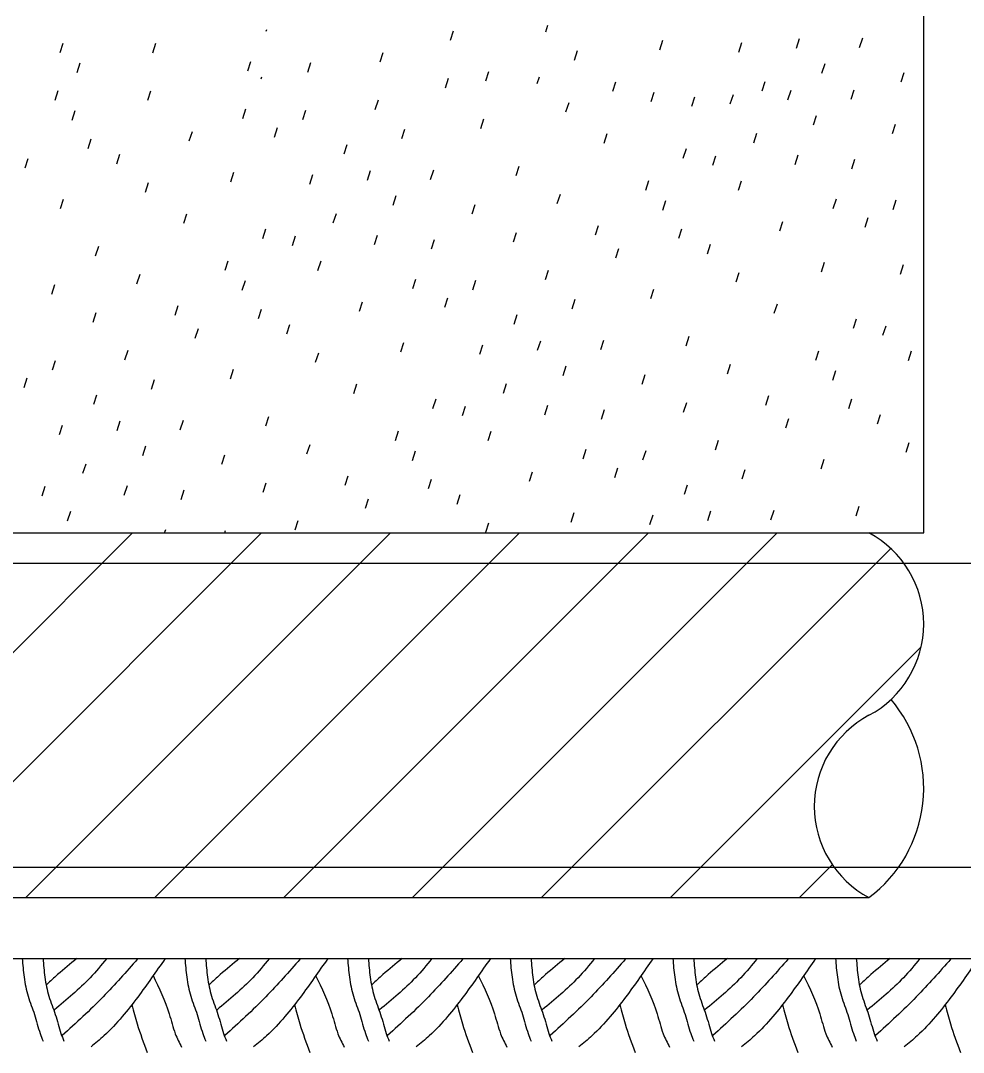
# Model space of a CAD drawing. Extents: x 2133490 to 2172050, y 2138301 to 2145980.
# Drawn here: x 2145170.8 to 2145248, y 2138653.4 to 2138737.9 of the extents above; entities that cross this region are included whole.
import ezdxf

# ---------------------------------------------------------------- set-up
doc = ezdxf.new("R2010")
doc.units = 0
for name, color, linetype in [('Drainage_PR', 7, 'Continuous'), ('Utilities_PR_Underground Water', 7, 'Continuous'), ('XSC_Exist Ground', 7, 'Continuous'), ('XSC_Subbase1', 7, 'Continuous'), ('XSC_Subbase2', 7, 'Continuous')]:
    doc.layers.add(name, color=color, linetype=linetype)

msp = doc.modelspace()

# ---------------------------------------------------------------- linework, layer by layer
at = {"layer": 'Drainage_PR'}
for p, q in [((2145074.999, 2138695.942), (2145240.268, 2138695.942)), ((2145150.094, 2138666.074), (2145179.962, 2138695.942)), ((2145160.653, 2138666.074), (2145190.521, 2138695.942)), ((2145171.211, 2138666.074), (2145201.079, 2138695.942)), ((2145181.774, 2138666.074), (2145211.642, 2138695.942)), ((2145192.335, 2138666.074), (2145222.203, 2138695.942)), ((2145202.893, 2138666.074), (2145232.761, 2138695.942)), ((2145213.454, 2138666.074), (2145242.05, 2138694.67)), ((2145224.013, 2138666.074), (2145244.539, 2138686.601)), ((2145234.571, 2138666.074), (2145237.264, 2138668.767)), ((2145074.999, 2138666.074), (2145240.268, 2138666.074))]:
    msp.add_line(p, q, dxfattribs=at)
for centre, radius, start, end in [((2145236.287, 2138688.474), 8.463, 298.07249, 61.92751), ((2145233.549, 2138675.033), 11.201, 306.8699, 40.44149), ((2145244.252, 2138673.54), 8.463, 118.07249, 241.92751)]:
    msp.add_arc(centre, radius, start, end, dxfattribs=at)
at = {"layer": 'Utilities_PR_Underground Water'}
for p, q in [((2145037.664, 2138693.453), (2145277.603, 2138693.453)), ((2145037.664, 2138668.563), (2145277.603, 2138668.563))]:
    msp.add_line(p, q, dxfattribs=at)
at = {"layer": 'XSC_Exist Ground'}
msp.add_line((2145012.774, 2138661.096), (2145302.493, 2138661.096), dxfattribs=at)
msp.add_line((2145012.774, 2138661.096), (2145302.493, 2138661.096), dxfattribs=at)
msp.add_lwpolyline([(2145012.774, 2138661.096), (2145302.493, 2138661.096)], dxfattribs=at)
for points in [[(2145170.925, 2138661.096), (2145171.074, 2138659.558), (2145171.403, 2138658.005), (2145171.925, 2138656.496), (2145172.388, 2138654.958), (2145172.627, 2138654.316)], [(2145172.627, 2138661.096), (2145172.776, 2138659.558), (2145173.105, 2138658.005), (2145173.628, 2138656.496), (2145174.091, 2138654.958), (2145174.33, 2138654.316)], [(2145175.39, 2138661.096), (2145173.822, 2138659.767), (2145172.941, 2138658.975)], [(2145177.839, 2138661.081), (2145176.48, 2138659.513), (2145173.553, 2138656.885)], [(2145180.363, 2138661.051), (2145177.54, 2138657.945), (2145174.195, 2138654.779)], [(2145182.618, 2138661.081), (2145180.378, 2138657.93), (2145179.108, 2138656.332), (2145177.615, 2138654.764), (2145176.555, 2138653.853)], [(2145184.246, 2138661.096), (2145184.395, 2138659.558), (2145184.724, 2138658.005), (2145185.246, 2138656.496), (2145185.709, 2138654.958), (2145185.948, 2138654.316)], [(2145185.948, 2138661.096), (2145186.098, 2138659.558), (2145186.426, 2138658.005), (2145186.949, 2138656.496), (2145187.412, 2138654.958), (2145187.651, 2138654.316)], [(2145188.711, 2138661.096), (2145187.143, 2138659.767), (2145186.262, 2138658.975)], [(2145191.16, 2138661.081), (2145189.801, 2138659.513), (2145186.874, 2138656.885)], [(2145193.684, 2138661.051), (2145190.862, 2138657.945), (2145187.516, 2138654.779)], [(2145195.939, 2138661.081), (2145193.699, 2138657.93), (2145192.43, 2138656.332), (2145190.936, 2138654.764), (2145189.876, 2138653.853)], [(2145197.567, 2138661.096), (2145197.716, 2138659.558), (2145198.045, 2138658.005), (2145198.567, 2138656.496), (2145199.03, 2138654.958), (2145199.269, 2138654.316)], [(2145199.269, 2138661.096), (2145199.419, 2138659.558), (2145199.747, 2138658.005), (2145200.27, 2138656.496), (2145200.733, 2138654.958), (2145200.972, 2138654.316)], [(2145202.032, 2138661.096), (2145200.464, 2138659.767), (2145199.583, 2138658.975)], [(2145204.481, 2138661.081), (2145203.122, 2138659.513), (2145200.195, 2138656.885)], [(2145207.005, 2138661.051), (2145204.183, 2138657.945), (2145200.837, 2138654.779)], [(2145209.26, 2138661.081), (2145207.02, 2138657.93), (2145205.751, 2138656.332), (2145204.257, 2138654.764), (2145203.197, 2138653.853)], [(2145210.888, 2138661.096), (2145211.037, 2138659.558), (2145211.366, 2138658.005), (2145211.889, 2138656.496), (2145212.352, 2138654.958), (2145212.59, 2138654.316)], [(2145212.59, 2138661.096), (2145212.74, 2138659.558), (2145213.068, 2138658.005), (2145213.591, 2138656.496), (2145214.054, 2138654.958), (2145214.293, 2138654.316)], [(2145215.353, 2138661.096), (2145213.785, 2138659.767), (2145212.904, 2138658.975)], [(2145217.802, 2138661.081), (2145216.443, 2138659.513), (2145213.516, 2138656.885)], [(2145220.326, 2138661.051), (2145217.504, 2138657.945), (2145214.159, 2138654.779)], [(2145222.581, 2138661.081), (2145220.341, 2138657.93), (2145219.072, 2138656.332), (2145217.578, 2138654.764), (2145216.518, 2138653.853)], [(2145224.209, 2138661.096), (2145224.358, 2138659.558), (2145224.687, 2138658.005), (2145225.21, 2138656.496), (2145225.673, 2138654.958), (2145225.912, 2138654.316)], [(2145225.912, 2138661.096), (2145226.061, 2138659.558), (2145226.389, 2138658.005), (2145226.912, 2138656.496), (2145227.375, 2138654.958), (2145227.614, 2138654.316)], [(2145228.674, 2138661.096), (2145227.106, 2138659.767), (2145226.225, 2138658.975)], [(2145231.124, 2138661.081), (2145229.765, 2138659.513), (2145226.838, 2138656.885)], [(2145233.647, 2138661.051), (2145230.825, 2138657.945), (2145227.48, 2138654.779)], [(2145235.902, 2138661.081), (2145233.662, 2138657.93), (2145232.393, 2138656.332), (2145230.9, 2138654.764), (2145229.839, 2138653.853)], [(2145237.53, 2138661.096), (2145237.68, 2138659.558), (2145238.008, 2138658.005), (2145238.531, 2138656.496), (2145238.994, 2138654.958), (2145239.233, 2138654.316)], [(2145239.233, 2138661.096), (2145239.382, 2138659.558), (2145239.711, 2138658.005), (2145240.233, 2138656.496), (2145240.696, 2138654.958), (2145240.935, 2138654.316)], [(2145241.996, 2138661.096), (2145240.427, 2138659.767), (2145239.546, 2138658.975)], [(2145244.445, 2138661.081), (2145243.086, 2138659.513), (2145240.159, 2138656.885)], [(2145246.969, 2138661.051), (2145244.146, 2138657.945), (2145240.801, 2138654.779)], [(2145249.224, 2138661.081), (2145246.983, 2138657.93), (2145245.714, 2138656.332), (2145244.221, 2138654.764), (2145243.16, 2138653.853)], [(2145181.632, 2138659.692), (2145182.961, 2138656.556), (2145183.454, 2138654.928), (2145183.977, 2138653.823)], [(2145194.953, 2138659.692), (2145196.283, 2138656.556), (2145196.775, 2138654.928), (2145197.298, 2138653.823)], [(2145208.275, 2138659.692), (2145209.604, 2138656.556), (2145210.097, 2138654.928), (2145210.619, 2138653.823)], [(2145221.596, 2138659.692), (2145222.925, 2138656.556), (2145223.418, 2138654.928), (2145223.94, 2138653.823)], [(2145234.917, 2138659.692), (2145236.246, 2138656.556), (2145236.739, 2138654.928), (2145237.261, 2138653.823)], [(2145179.9, 2138657.288), (2145180.333, 2138655.735), (2145181.154, 2138653.405)], [(2145193.221, 2138657.288), (2145193.654, 2138655.735), (2145194.476, 2138653.405)], [(2145206.542, 2138657.288), (2145206.975, 2138655.735), (2145207.797, 2138653.405)], [(2145219.863, 2138657.288), (2145220.296, 2138655.735), (2145221.118, 2138653.405)], [(2145233.184, 2138657.288), (2145233.618, 2138655.735), (2145234.439, 2138653.405)], [(2145246.506, 2138657.288), (2145246.939, 2138655.735), (2145247.76, 2138653.405)]]:
    msp.add_spline(points, degree=3, dxfattribs=at)
at = {"layer": 'XSC_Subbase1'}
for p, q in [((2145190.908, 2138737.01), (2145190.96, 2138737.169)), ((2145206.003, 2138736.288), (2145206.252, 2138737.064)), ((2145213.799, 2138736.967), (2145213.973, 2138737.517)), ((2145174.022, 2138735.27), (2145174.274, 2138736.049)), ((2145181.616, 2138735.252), (2145181.865, 2138736.034)), ((2145223.132, 2138735.503), (2145223.381, 2138736.28)), ((2145229.601, 2138735.309), (2145229.858, 2138736.083)), ((2145234.326, 2138735.638), (2145234.582, 2138736.422)), ((2145239.503, 2138735.69), (2145239.761, 2138736.469)), ((2145200.246, 2138734.508), (2145200.495, 2138735.29)), ((2145216.148, 2138734.66), (2145216.402, 2138735.434)), ((2145175.416, 2138733.637), (2145175.67, 2138734.421)), ((2145189.389, 2138733.766), (2145189.646, 2138734.553)), ((2145194.3, 2138733.677), (2145194.552, 2138734.458)), ((2145236.419, 2138733.584), (2145236.675, 2138734.368)), ((2145208.883, 2138732.95), (2145209.132, 2138733.729)), ((2145242.9, 2138732.872), (2145243.152, 2138733.652)), ((2145190.501, 2138733.118), (2145190.553, 2138733.277)), ((2145205.596, 2138732.396), (2145205.845, 2138733.172)), ((2145213.101, 2138732.727), (2145213.275, 2138733.277)), ((2145219.282, 2138732.098), (2145219.531, 2138732.877)), ((2145231.525, 2138732.131), (2145231.779, 2138732.915)), ((2145173.615, 2138731.378), (2145173.867, 2138732.157)), ((2145181.209, 2138731.36), (2145181.458, 2138732.142)), ((2145222.434, 2138731.263), (2145222.683, 2138732.04)), ((2145228.903, 2138731.069), (2145229.16, 2138731.843)), ((2145233.628, 2138731.398), (2145233.884, 2138732.182)), ((2145238.805, 2138731.45), (2145239.063, 2138732.229)), ((2145199.839, 2138730.616), (2145200.088, 2138731.398)), ((2145215.45, 2138730.42), (2145215.704, 2138731.194)), ((2145225.763, 2138730.869), (2145226.017, 2138731.65)), ((2145175.009, 2138729.745), (2145175.263, 2138730.529)), ((2145188.982, 2138729.874), (2145189.239, 2138730.661)), ((2145193.893, 2138729.785), (2145194.145, 2138730.566)), ((2145235.721, 2138729.344), (2145235.977, 2138730.128)), ((2145208.476, 2138729.058), (2145208.725, 2138729.837)), ((2145242.202, 2138728.632), (2145242.454, 2138729.412)), ((2145184.602, 2138728.03), (2145184.858, 2138728.807)), ((2145191.593, 2138728.349), (2145191.837, 2138729.133)), ((2145202.017, 2138728.222), (2145202.266, 2138729.001)), ((2145218.584, 2138727.858), (2145218.833, 2138728.637)), ((2145230.827, 2138727.891), (2145231.081, 2138728.675)), ((2145176.331, 2138727.428), (2145176.577, 2138728.207)), ((2145197.283, 2138726.97), (2145197.532, 2138727.749)), ((2145178.668, 2138726.158), (2145178.917, 2138726.94)), ((2145225.065, 2138726.629), (2145225.319, 2138727.41)), ((2145227.482, 2138726.051), (2145227.734, 2138726.825)), ((2145234.215, 2138726.111), (2145234.466, 2138726.893)), ((2145171.164, 2138725.827), (2145171.412, 2138726.606)), ((2145211.366, 2138725.203), (2145211.615, 2138725.982)), ((2145238.867, 2138725.753), (2145239.116, 2138726.532)), ((2145188.002, 2138724.695), (2145188.251, 2138725.471)), ((2145194.471, 2138724.501), (2145194.724, 2138725.275)), ((2145199.195, 2138724.829), (2145199.449, 2138725.613)), ((2145204.372, 2138724.882), (2145204.628, 2138725.661)), ((2145181.018, 2138723.851), (2145181.271, 2138724.628)), ((2145221.981, 2138724.013), (2145222.23, 2138724.792)), ((2145229.575, 2138723.998), (2145229.824, 2138724.777)), ((2145174.043, 2138722.49), (2145174.292, 2138723.269)), ((2145201.288, 2138722.776), (2145201.544, 2138723.562)), ((2145214.743, 2138722.908), (2145215.002, 2138723.684)), ((2145237.349, 2138722.51), (2145237.605, 2138723.296)), ((2145207.769, 2138722.064), (2145208.018, 2138722.843)), ((2145223.375, 2138722.38), (2145223.629, 2138723.164)), ((2145242.259, 2138722.42), (2145242.508, 2138723.201)), ((2145184.149, 2138721.29), (2145184.4, 2138722.069)), ((2145196.395, 2138721.322), (2145196.648, 2138722.106)), ((2145239.96, 2138720.984), (2145240.201, 2138721.768)), ((2145190.63, 2138720.06), (2145190.886, 2138720.842)), ((2145217.877, 2138720.344), (2145218.126, 2138721.123)), ((2145224.697, 2138720.063), (2145224.943, 2138720.842)), ((2145232.968, 2138720.668), (2145233.224, 2138721.442)), ((2145193.047, 2138719.483), (2145193.301, 2138720.257)), ((2145199.782, 2138719.543), (2145200.031, 2138720.324)), ((2145204.432, 2138719.187), (2145204.683, 2138719.963)), ((2145211.152, 2138719.762), (2145211.406, 2138720.546)), ((2145176.933, 2138718.634), (2145177.182, 2138719.413)), ((2145219.53, 2138718.462), (2145219.779, 2138719.241)), ((2145227.034, 2138718.796), (2145227.283, 2138719.575)), ((2145187.549, 2138717.444), (2145187.798, 2138718.223)), ((2145195.14, 2138717.429), (2145195.391, 2138718.209)), ((2145213.773, 2138716.685), (2145214.022, 2138717.464)), ((2145236.368, 2138717.33), (2145236.617, 2138718.109)), ((2145242.837, 2138717.136), (2145243.091, 2138717.912)), ((2145180.311, 2138716.339), (2145180.569, 2138717.116)), ((2145188.942, 2138715.814), (2145189.196, 2138716.598)), ((2145202.916, 2138715.944), (2145203.17, 2138716.728)), ((2145207.827, 2138715.851), (2145208.075, 2138716.633)), ((2145229.384, 2138716.489), (2145229.638, 2138717.263)), ((2145173.336, 2138715.496), (2145173.585, 2138716.275)), ((2145222.41, 2138715.125), (2145222.658, 2138715.906)), ((2145198.535, 2138714.099), (2145198.789, 2138714.873)), ((2145205.527, 2138714.415), (2145205.768, 2138715.199)), ((2145215.951, 2138714.291), (2145216.197, 2138715.067)), ((2145176.719, 2138713.193), (2145176.973, 2138713.977)), ((2145183.444, 2138713.776), (2145183.693, 2138714.555)), ((2145190.262, 2138713.494), (2145190.511, 2138714.273)), ((2145232.515, 2138713.925), (2145232.764, 2138714.707)), ((2145211.214, 2138713.036), (2145211.465, 2138713.818)), ((2145238.996, 2138712.695), (2145239.253, 2138713.477)), ((2145185.097, 2138711.896), (2145185.346, 2138712.673)), ((2145192.601, 2138712.227), (2145192.85, 2138713.007)), ((2145241.413, 2138712.118), (2145241.667, 2138712.892)), ((2145201.935, 2138710.761), (2145202.184, 2138711.54)), ((2145213.126, 2138710.896), (2145213.382, 2138711.68)), ((2145218.303, 2138710.948), (2145218.562, 2138711.727)), ((2145225.297, 2138711.269), (2145225.548, 2138712.051)), ((2145179.337, 2138710.117), (2145179.589, 2138710.896)), ((2145194.951, 2138709.92), (2145195.205, 2138710.694)), ((2145208.404, 2138710.57), (2145208.658, 2138711.344)), ((2145235.915, 2138710.079), (2145236.164, 2138710.861)), ((2145243.506, 2138710.065), (2145243.758, 2138710.844)), ((2145173.394, 2138709.285), (2145173.643, 2138710.065)), ((2145228.677, 2138708.974), (2145228.936, 2138709.751)), ((2145187.974, 2138708.556), (2145188.226, 2138709.338)), ((2145215.221, 2138708.842), (2145215.475, 2138709.629)), ((2145221.703, 2138708.131), (2145221.952, 2138708.91)), ((2145237.309, 2138708.449), (2145237.563, 2138709.233)), ((2145171.091, 2138707.847), (2145171.335, 2138708.631)), ((2145181.515, 2138707.722), (2145181.764, 2138708.501)), ((2145198.082, 2138707.356), (2145198.331, 2138708.138)), ((2145210.325, 2138707.389), (2145210.582, 2138708.175)), ((2145176.781, 2138706.468), (2145177.03, 2138707.249)), ((2145231.811, 2138706.411), (2145232.059, 2138707.19)), ((2145204.563, 2138706.127), (2145204.817, 2138706.908)), ((2145213.716, 2138705.612), (2145213.964, 2138706.391)), ((2145225.085, 2138705.831), (2145225.339, 2138706.615)), ((2145238.628, 2138706.132), (2145238.877, 2138706.908)), ((2145206.98, 2138705.549), (2145207.234, 2138706.324)), ((2145218.365, 2138705.253), (2145218.616, 2138706.032)), ((2145240.965, 2138704.863), (2145241.216, 2138705.642)), ((2145173.971, 2138704.001), (2145174.225, 2138704.775)), ((2145178.693, 2138704.327), (2145178.949, 2138705.111)), ((2145183.87, 2138704.38), (2145184.129, 2138705.159)), ((2145190.864, 2138704.701), (2145191.113, 2138705.482)), ((2145233.461, 2138704.531), (2145233.712, 2138705.308)), ((2145201.482, 2138703.511), (2145201.731, 2138704.293)), ((2145209.074, 2138703.496), (2145209.322, 2138704.275)), ((2145180.789, 2138702.274), (2145181.042, 2138703.06)), ((2145194.242, 2138702.406), (2145194.503, 2138703.182)), ((2145227.704, 2138702.752), (2145227.953, 2138703.531)), ((2145243.315, 2138702.555), (2145243.571, 2138703.329)), ((2145187.27, 2138701.562), (2145187.519, 2138702.344)), ((2145202.876, 2138701.881), (2145203.13, 2138702.665)), ((2145216.849, 2138702.01), (2145217.103, 2138702.794)), ((2145221.76, 2138701.921), (2145222.009, 2138702.7)), ((2145175.893, 2138700.82), (2145176.149, 2138701.607)), ((2145236.341, 2138701.194), (2145236.589, 2138701.973)), ((2145197.375, 2138699.842), (2145197.627, 2138700.621)), ((2145212.469, 2138700.166), (2145212.722, 2138700.94)), ((2145219.458, 2138700.482), (2145219.702, 2138701.266)), ((2145229.882, 2138700.357), (2145230.13, 2138701.136)), ((2145172.547, 2138698.981), (2145172.801, 2138699.755)), ((2145179.283, 2138699.043), (2145179.532, 2138699.822)), ((2145190.652, 2138699.262), (2145190.906, 2138700.046)), ((2145204.195, 2138699.563), (2145204.444, 2138700.342)), ((2145225.147, 2138699.105), (2145225.396, 2138699.885)), ((2145183.932, 2138698.685), (2145184.184, 2138699.464)), ((2145199.028, 2138697.963), (2145199.279, 2138698.74)), ((2145206.532, 2138698.294), (2145206.781, 2138699.073)), ((2145239.23, 2138697.338), (2145239.479, 2138698.117)), ((2145174.641, 2138696.928), (2145174.89, 2138697.709)), ((2145215.866, 2138696.831), (2145216.115, 2138697.607)), ((2145222.335, 2138696.636), (2145222.591, 2138697.41)), ((2145227.059, 2138696.962), (2145227.315, 2138697.746)), ((2145232.236, 2138697.017), (2145232.495, 2138697.796)), ((2145182.578, 2138695.942), (2145182.67, 2138696.226)), ((2145193.271, 2138696.183), (2145193.52, 2138696.962)), ((2145208.882, 2138695.987), (2145209.138, 2138696.761)), ((2145187.514, 2138695.942), (2145187.576, 2138696.131))]:
    msp.add_line(p, q, dxfattribs=at)
at = {"layer": 'XSC_Subbase2'}
for p, q in [((2145244.748, 2138695.942), (2145244.748, 2138738.255)), ((2145240.268, 2138695.942), (2145244.748, 2138695.942))]:
    msp.add_line(p, q, dxfattribs=at)

doc.saveas('drawing.dxf')
